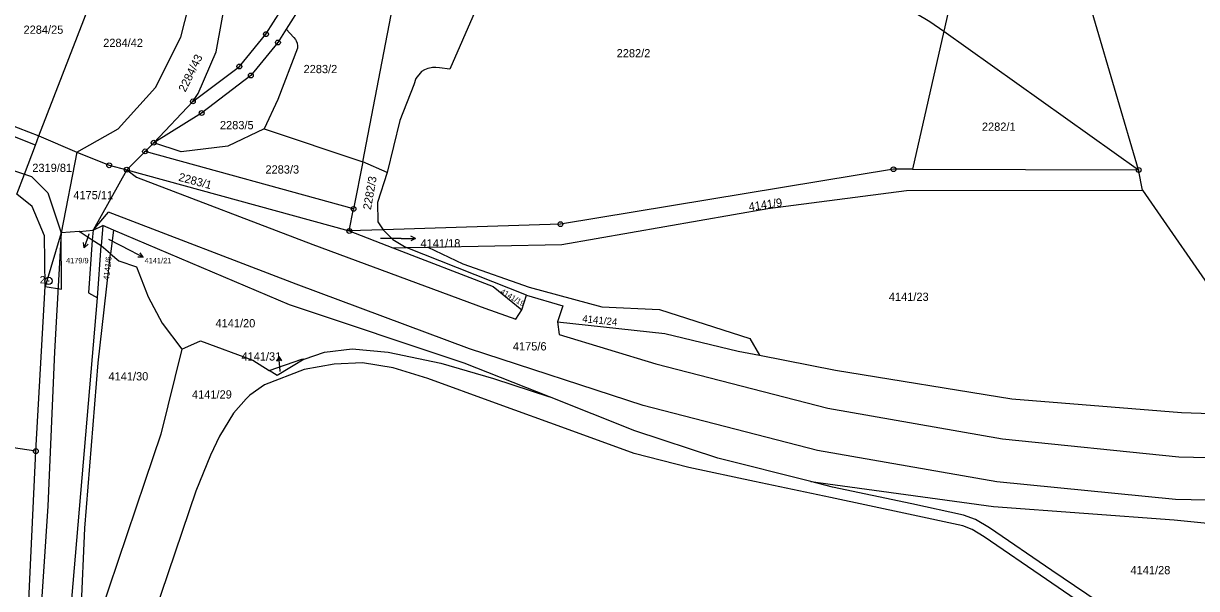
# Model space of a CAD drawing. Extents: x -733394 to -722299, y -1082822 to -1075049.
# Drawn here: x -729161.7 to -728919.5, y -1081044.3 to -1080927.6 of the extents above; entities that cross this region are included whole.
import ezdxf

# ---------------------------------------------------------------- set-up
doc = ezdxf.new("R2010")
doc.units = 0
for name, color, linetype in [('Hranice parcel', 7, 'Continuous'), ('Parcelní čísla', 7, 'Continuous'), ('Pop  PČ popisy', 7, 'Continuous'), ('Vnitřní kresba', 7, 'Continuous'), ('Značky bodu BP', 7, 'Continuous')]:
    doc.layers.add(name, color=color, linetype=linetype)

msp = doc.modelspace()

# ---------------------------------------------------------------- linework, layer by layer
at = {"layer": 'Hranice parcel'}
for p, q in [((-729091.64, -1080956.23), (-729076.83, -1080879.73)), ((-728961.25, -1080882.97), (-728971.7, -1080929.26)), ((-729158.5, -1080950.83), (-729146.5, -1080919.97)), ((-729107.42, -1080928.84), (-729105.82, -1080930.52)), ((-728971.7, -1080929.26), (-728978.13, -1080957.75)), ((-728971.7, -1080929.26), (-728931.48, -1080957.89)), ((-729179.33, -1080942.74), (-729158.5, -1080950.83)), ((-729134.77, -1080952.27), (-729126.68, -1080943.73)), ((-729111.95, -1080949.43), (-729091.64, -1080956.23)), ((-729159.18, -1080952.75), (-729158.5, -1080950.83)), ((-729158.5, -1080950.83), (-729150.64, -1080954.21)), ((-729150.64, -1080954.21), (-729153.88, -1080970.86)), ((-729136.55, -1080954.06), (-729140.31, -1080957.83)), ((-729136.55, -1080954.06), (-729134.77, -1080952.27)), ((-729093.52, -1080965.93), (-729136.55, -1080954.06)), ((-729086.6, -1080958.4), (-729091.64, -1080956.23)), ((-729140.31, -1080957.83), (-729147.29, -1080970.35)), ((-729140.31, -1080957.83), (-729094.4, -1080970.49)), ((-728978.13, -1080957.75), (-728931.48, -1080957.89)), ((-728930.69, -1080962.08), (-728931.48, -1080957.89)), ((-728930.69, -1080962.08), (-728898.45, -1081008.77)), ((-729094.4, -1080970.49), (-729093.52, -1080965.93)), ((-729153.88, -1080970.86), (-729157.18, -1080981.95)), ((-729150.15, -1080970.57), (-729153.88, -1080970.86)), ((-729150.15, -1080970.57), (-729147.29, -1080970.35)), ((-729147.29, -1080970.35), (-729145.29, -1080969.35)), ((-729145.29, -1080969.35), (-729145.6, -1080973.57)), ((-729143.09, -1080970.29), (-729145.29, -1080969.35)), ((-729143.09, -1080970.29), (-729143.66, -1080975.24)), ((-729106.76, -1080985.71), (-729143.09, -1080970.29)), ((-729087.39, -1080970.26), (-729094.4, -1080970.49)), ((-729094.4, -1080970.49), (-729085.41, -1080973.97)), ((-729087.39, -1080970.26), (-729085.43, -1080972.25)), ((-729146.38, -1080984.27), (-729145.6, -1080973.57)), ((-729143.66, -1080975.24), (-729145.6, -1080973.57)), ((-729085.43, -1080972.25), (-729082.64, -1080973.92)), ((-729078.16, -1080973.83), (-729050.56, -1080973.29)), ((-729143.66, -1080975.24), (-729142, -1080976.66)), ((-729085.41, -1080973.97), (-729082.64, -1080973.92)), ((-729085.41, -1080973.97), (-729064.74, -1080981.97)), ((-729082.64, -1080973.92), (-729078.16, -1080973.83)), ((-729057.84, -1080983.76), (-729082.64, -1080973.92)), ((-729078.16, -1080973.83), (-729070.97, -1080977.26)), ((-729159.1, -1081015.95), (-729157.18, -1080981.95)), ((-729152.01, -1081050.88), (-729146.38, -1080984.27)), ((-729159.1, -1081015.95), (-729187.44, -1081011.83)), ((-729160.82, -1081053.17), (-729159.1, -1081015.95)), ((-729136.61, -1081022.23), (-729146.06, -1081050.28))]:
    msp.add_line(p, q, dxfattribs=at)
for points in [[(-729126.68, -1080943.73), (-729117.09, -1080936.52), (-729111.6, -1080929.85), (-729103.73, -1080917.36), (-729092.92, -1080898.58), (-729086.98, -1080887.21), (-729082.31, -1080881.42)], [(-729059.73, -1080881.17), (-729010.59, -1080905.73), (-728974.57, -1080927.21), (-728971.7, -1080929.26)], [(-728931.48, -1080957.89), (-728945.31, -1080910.68), (-728961.25, -1080882.97)], [(-729094.97, -1080908.17), (-729100.99, -1080918.59), (-729107.42, -1080928.84)], [(-729150.64, -1080954.21), (-729142.08, -1080949.39), (-729134.39, -1080940.87), (-729129.14, -1080930.5), (-729124.3, -1080911.29)], [(-729126.68, -1080943.73), (-729125.57, -1080942.08), (-729121.88, -1080933.47), (-729118.09, -1080912.73)], [(-729068.84, -1080920.64), (-729067.07, -1080922.86), (-729068.4, -1080925.12), (-729073.67, -1080937.1), (-729075.8, -1080936.79)], [(-729159.18, -1080952.75), (-729199.66, -1080936.61), (-729204.03, -1080934.51), (-729208.81, -1080931.3), (-729213.16, -1080926.73)], [(-729107.42, -1080928.84), (-729109.13, -1080931.56), (-729114.73, -1080938.37), (-729124.88, -1080946.13), (-729134.77, -1080952.27)], [(-729105.82, -1080930.52), (-729105.49, -1080930.95), (-729105.35, -1080931.2), (-729105.16, -1080931.7), (-729105.07, -1080932.23), (-729105.07, -1080932.76)], [(-729105.07, -1080932.76), (-729109.15, -1080943.32), (-729111.95, -1080949.43)], [(-729075.8, -1080936.79), (-729076.52, -1080936.73), (-729077.25, -1080936.76), (-729077.52, -1080936.8), (-729078.22, -1080936.97), (-729078.9, -1080937.23), (-729079.53, -1080937.59)], [(-729079.53, -1080937.59), (-729080.66, -1080939.02), (-729081.09, -1080940.34), (-729084, -1080947.66), (-729086.6, -1080958.4)], [(-729111.95, -1080949.43), (-729119.49, -1080952.99), (-729129.09, -1080954.16), (-729134.77, -1080952.27)], [(-729162.99, -1080962.86), (-729161.45, -1080958.77), (-729159.18, -1080952.75)], [(-729150.64, -1080954.21), (-729143.97, -1080956.92), (-729140.31, -1080957.83)], [(-729091.64, -1080956.23), (-729093.45, -1080965.58), (-729093.52, -1080965.93)], [(-729086.6, -1080958.4), (-729088.59, -1080964.63), (-729088.54, -1080968.58), (-729087.39, -1080970.26)], [(-728978.13, -1080957.75), (-728982.08, -1080957.74), (-729050.83, -1080969.07), (-729087.39, -1080970.26)], [(-729157.18, -1080981.95), (-729157.34, -1080971.49), (-729159.85, -1080965.43), (-729162.99, -1080962.86)], [(-729050.56, -1080973.29), (-729008.05, -1080965.87), (-728979.4, -1080962.14), (-728930.69, -1080962.08)], [(-729153.88, -1080970.86), (-729155.24, -1080995.46), (-729156.59, -1081027.29), (-729163.11, -1081124.91), (-729169.95, -1081193.64), (-729174, -1081216.42), (-729182.03, -1081266.1)], [(-729145.6, -1080973.57), (-729147.44, -1080972.36), (-729150.15, -1080970.57)], [(-729146.06, -1081050.28), (-729149.75, -1081049.09), (-729149, -1081031.88), (-729146.24, -1080997.73), (-729143.66, -1080975.24)], [(-729142, -1080976.66), (-729138.29, -1080977.86), (-729135.89, -1080984.09), (-729133.01, -1080989.52), (-729128.95, -1080994.87)], [(-729070.97, -1080977.26), (-729057.26, -1080982.07), (-729042.25, -1080986.17), (-729030.39, -1080986.68), (-729011.72, -1080992.7), (-729009.77, -1080996.14)], [(-729064.74, -1080981.97), (-729058.76, -1080986.78), (-729057.84, -1080983.76)], [(-729053.07, -1081004.76), (-729070.69, -1080997.76), (-729106.76, -1080985.71)], [(-729057.84, -1080983.76), (-729050.31, -1080985.98), (-729051.41, -1080989.24), (-729029.26, -1080991.68), (-729014.17, -1080995.28), (-729009.77, -1080996.14)], [(-729128.95, -1080994.87), (-729133.31, -1081012.42), (-729136.61, -1081022.23)], [(-729128.95, -1080994.87), (-729125.09, -1080993.18), (-729114.34, -1080997.19), (-729110.94, -1080999.28)], [(-729103.72, -1080996.93), (-729099.5, -1080995.52), (-729093.83, -1080994.86), (-729086.36, -1080995.51), (-729075.49, -1080997.79), (-729064.65, -1081000.97), (-729053.07, -1081004.76)], [(-728938.65, -1081050.56), (-728950.5, -1081042.48), (-728963.39, -1081033.68), (-728965.83, -1081032.15), (-728967.76, -1081031.36), (-728978.99, -1081028.94), (-728995.06, -1081025.54), (-729010.75, -1081022.22), (-729024.31, -1081019.33), (-729035.64, -1081016.42), (-729049.05, -1081011.55), (-729064.23, -1081006.08), (-729078.2, -1081000.96), (-729085.34, -1080998.74), (-729091.69, -1080997.72), (-729097.51, -1080997.96), (-729103.75, -1080999.09), (-729111.91, -1081002.27), (-729114.9, -1081004.42), (-729115.67, -1081005.13), (-729118.27, -1081008.08), (-729121.18, -1081012.83), (-729123.08, -1081016.8), (-729126.06, -1081024.19), (-729134.66, -1081049.62)], [(-729110.94, -1080999.28), (-729104.18, -1080996.96), (-729103.72, -1080996.93)], [(-729103.72, -1080996.93), (-729109.28, -1081000.31), (-729110.94, -1080999.28)], [(-729009.77, -1080996.14), (-728994.03, -1080999.23), (-728957.68, -1081005.15), (-728922.66, -1081007.95), (-728898.45, -1081008.77)], [(-728999.15, -1081022.21), (-729018.32, -1081017.37), (-729035.45, -1081011.76), (-729053.07, -1081004.76)], [(-728930.14, -1081053.63), (-728937.48, -1081048.65), (-728949.43, -1081040.58), (-728962.28, -1081031.82), (-728965.13, -1081030.04), (-728967.63, -1081029.15), (-728978.33, -1081026.86), (-728994.66, -1081023.36), (-728999.15, -1081022.21)], [(-728999.15, -1081022.21), (-728961.41, -1081027.36), (-728924.16, -1081030.13), (-728904.93, -1081032.06), (-728900.6, -1081032.03)]]:
    msp.add_lwpolyline(points, dxfattribs=at)
at = {"layer": 'Pop  PČ popisy'}
for p, q in [((-729148.14, -1080971.14), (-729149.12, -1080973.98)), ((-729148.13, -1080971.11), (-729148.14, -1080971.14)), ((-729149.12, -1080973.98), (-729149.26, -1080972.87)), ((-729149.12, -1080973.98), (-729148.32, -1080973.19)), ((-729144.12, -1080972.21), (-729139.59, -1080974.52)), ((-729083.71, -1080972.04), (-729087.96, -1080972.04)), ((-729083.71, -1080972.04), (-729080.71, -1080972.04)), ((-729080.71, -1080972.04), (-729081.71, -1080971.54)), ((-729080.71, -1080972.04), (-729081.71, -1080972.54)), ((-729139.59, -1080974.52), (-729136.92, -1080975.88)), ((-729136.92, -1080975.88), (-729138.04, -1080975.87)), ((-729136.92, -1080975.88), (-729137.58, -1080974.98)), ((-729108.97, -1080996.39), (-729109.37, -1080997.43)), ((-729108.66, -1080999.37), (-729108.97, -1080996.39)), ((-729108.97, -1080996.39), (-729108.37, -1080997.33)), ((-729108.65, -1080999.48), (-729108.66, -1080999.37))]:
    msp.add_line(p, q, dxfattribs=at)
at = {"layer": 'Vnitřní kresba'}
for p, q in [((-729168.84, -1080956.26), (-729161.45, -1080958.77)), ((-729161.45, -1080958.77), (-729159.98, -1080959.27)), ((-729159.98, -1080959.27), (-729156.61, -1080962.64)), ((-729140.31, -1080957.83), (-729138.35, -1080959.35)), ((-729138.35, -1080959.35), (-729101.93, -1080973.28)), ((-729156.61, -1080962.64), (-729153.88, -1080970.86)), ((-729147.29, -1080970.35), (-729144.11, -1080966.62)), ((-729105.38, -1080981.47), (-729144.11, -1080966.62)), ((-729153.81, -1080982.5), (-729153.88, -1080970.86)), ((-729147.29, -1080970.35), (-729147.44, -1080972.36)), ((-729147.44, -1080972.36), (-729148.26, -1080983.28)), ((-729101.93, -1080973.28), (-729066.45, -1080986.45)), ((-729157.18, -1080981.95), (-729153.81, -1080982.5)), ((-729148.26, -1080983.28), (-729146.38, -1080984.27)), ((-729069.6, -1080994.84), (-729105.38, -1080981.47)), ((-729066.45, -1080986.45), (-729060.02, -1080988.68)), ((-729060.02, -1080988.68), (-729058.76, -1080986.78)), ((-729051.41, -1080989.24), (-729051.07, -1080991.86)), ((-729051.07, -1080991.86), (-729031.13, -1080997.95)), ((-729033.72, -1081006.55), (-729069.6, -1080994.84)), ((-729031.13, -1080997.95), (-728995.6, -1081007.07)), ((-728997.79, -1081015.81), (-729033.72, -1081006.55)), ((-728995.6, -1081007.07), (-728959.55, -1081013.44)), ((-728959.55, -1081013.44), (-728923.16, -1081017.11)), ((-728960.73, -1081022.29), (-728997.79, -1081015.81)), ((-728923.16, -1081017.11), (-728886.89, -1081018.02)), ((-728923.89, -1081025.91), (-728960.73, -1081022.29)), ((-728886.8, -1081026.89), (-728923.89, -1081025.91))]:
    msp.add_line(p, q, dxfattribs=at)
at = {"layer": 'Značky bodu BP'}
for centre, radius in [((-729111.6, -1080929.85), 0.5), ((-729111.6, -1080929.85), 0.0303), ((-729109.13, -1080931.56), 0.5), ((-729109.13, -1080931.56), 0.0303), ((-729117.09, -1080936.52), 0.5), ((-729117.09, -1080936.52), 0.0303), ((-729114.73, -1080938.37), 0.5), ((-729114.73, -1080938.37), 0.0303), ((-729126.68, -1080943.73), 0.5), ((-729126.68, -1080943.73), 0.0303), ((-729124.88, -1080946.13), 0.5), ((-729124.88, -1080946.13), 0.0303), ((-729134.77, -1080952.27), 0.5), ((-729136.55, -1080954.06), 0.5), ((-729136.55, -1080954.06), 0.0303), ((-729134.77, -1080952.27), 0.0303), ((-729143.97, -1080956.92), 0.5), ((-729143.97, -1080956.92), 0.0303), ((-729140.31, -1080957.83), 0.5), ((-729140.31, -1080957.83), 0.0303), ((-728982.08, -1080957.74), 0.5), ((-728982.08, -1080957.74), 0.0303), ((-728931.48, -1080957.89), 0.5), ((-728931.48, -1080957.89), 0.0303), ((-729093.52, -1080965.93), 0.5), ((-729093.52, -1080965.93), 0.0303), ((-729050.83, -1080969.07), 0.5), ((-729094.4, -1080970.49), 0.5), ((-729094.4, -1080970.49), 0.0303), ((-729050.83, -1080969.07), 0.0303), ((-729156.46, -1080980.81), 0.75), ((-729156.46, -1080980.81), 0.03), ((-729159.1, -1081015.95), 0.5), ((-729159.1, -1081015.95), 0.0303)]:
    msp.add_circle(centre, radius, dxfattribs=at)

# ---------------------------------------------------------------- texts
at = {"layer": 'Parcelní čísla'}
for s, height, p in [('2284/25', 1.7, (-729161.64, -1080929.77)), ('2284/42', 1.7, (-729145.2, -1080932.49)), ('2282/2', 1.7, (-729039.22, -1080934.63)), ('2283/2', 1.7, (-729103.84, -1080937.9)), ('2283/5', 1.7, (-729121.1, -1080949.48)), ('2282/1', 1.7, (-728963.83, -1080949.8)), ('2319/81', 1.7, (-729159.83, -1080958.3)), ('2283/3', 1.7, (-729111.71, -1080958.63)), ('4175/11', 1.7, (-729151.36, -1080963.94)), ('4141/18', 1.7, (-729079.7, -1080973.88)), ('4179/9', 1.139, (-729152.87, -1080977.18)), ('4141/21', 1.139, (-729136.64, -1080977.18)), ('4141/23', 1.7, (-728983.04, -1080984.93)), ('4141/20', 1.7, (-729122.02, -1080990.39)), ('4141/31', 1.7, (-729116.66, -1080997.24)), ('4175/6', 1.7, (-729060.64, -1080995.16)), ('4141/30', 1.7, (-729144.11, -1081001.35)), ('4141/29', 1.7, (-729126.87, -1081005.09)), ('4141/28', 1.7, (-728933.16, -1081041.37))]:
    msp.add_text(s, height=height, dxfattribs=at).set_placement(p)
for s, height, rotation, p in [('2284/43', 1.7, 64, (-729128.23, -1080941.93)), ('2283/1', 1.7, 345, (-729129.77, -1080960.08)), ('2282/3', 1.7, 80, (-729089.94, -1080966.2)), ('4141/9', 1.7, 8, (-729011.85, -1080966.35)), ('4141/6', 1.19, 83, (-729144.03, -1080980.68)), ('4141/19', 1.139, 329, (-729063.34, -1080983.29)), ('4141/24', 1.5, 354, (-729046.38, -1080989.29))]:
    msp.add_text(s, height=height, rotation=rotation, dxfattribs=at).set_placement(p)
at = {"layer": 'Značky bodu BP'}
msp.add_text('2', height=1.5, dxfattribs=at).set_placement((-729158.27, -1080981.31))

doc.saveas('drawing.dxf')
